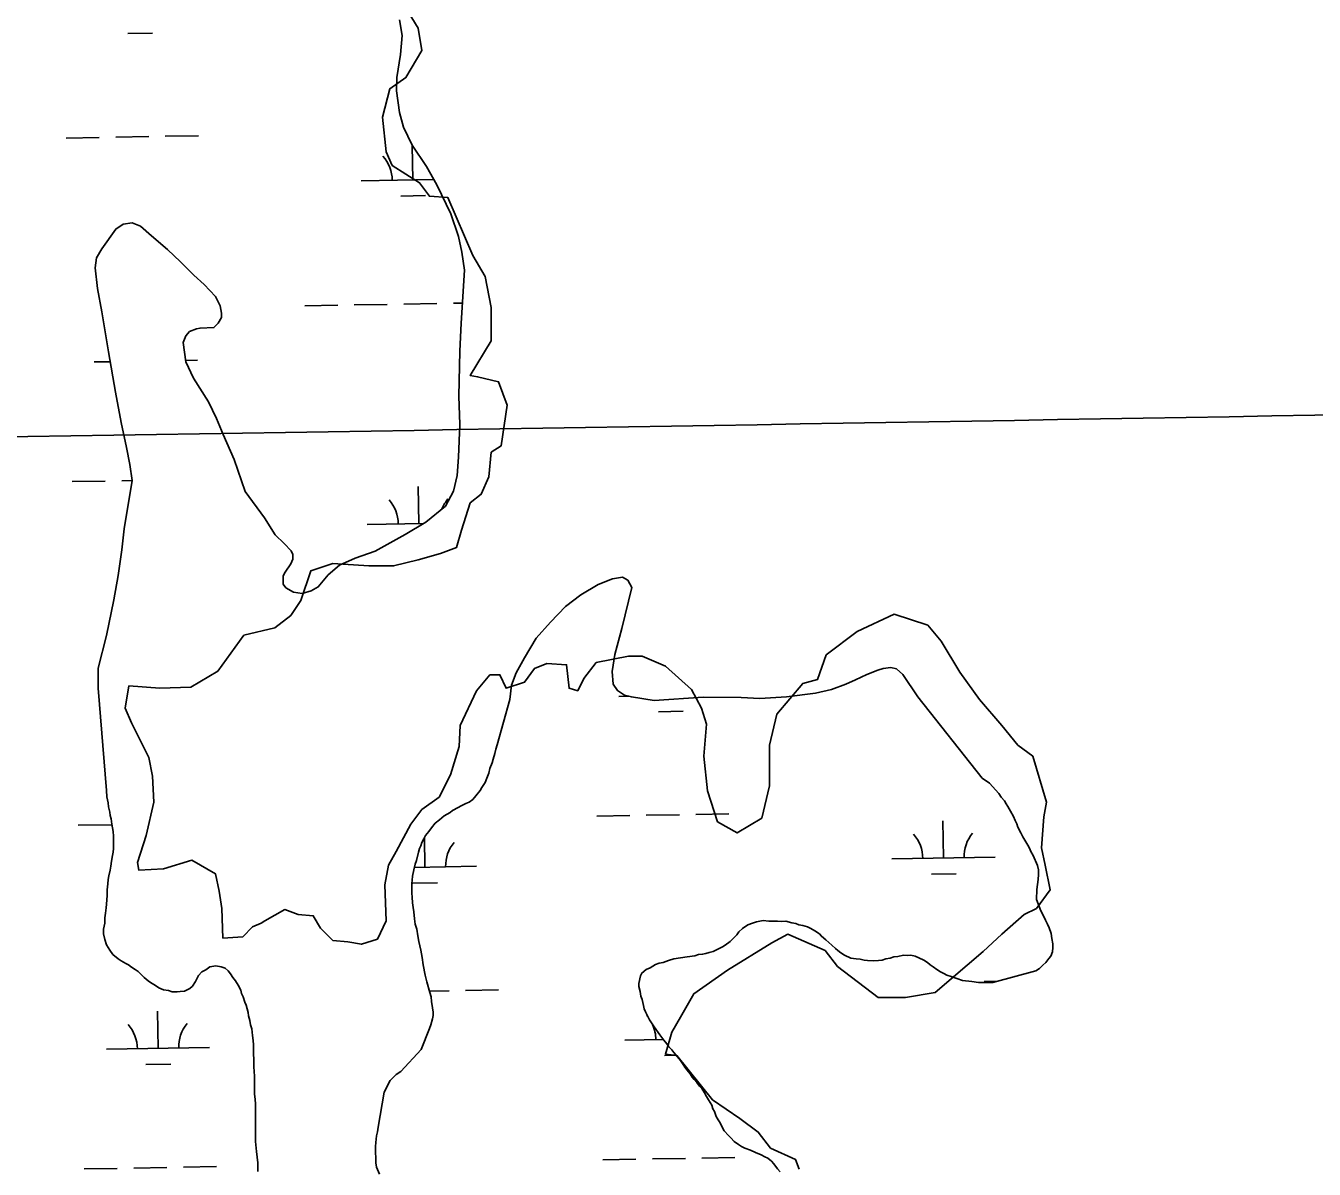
# Model space of a CAD drawing. Extents: x 3903937 to 3942190, y 260677 to 286651.
# Drawn here: x 3930995 to 3932243, y 277826 to 278933 of the extents above; entities that cross this region are included whole.
import ezdxf

# ---------------------------------------------------------------- set-up
doc = ezdxf.new("R2010")
doc.units = 0
for name, color, linetype in [('V-GRID-MAJR', 7, 'Continuous'), ('V-RIVR-EDGE', 7, 'Continuous'), ('V-WETL-SWMP', 7, 'Continuous')]:
    doc.layers.add(name, color=color, linetype=linetype)

msp = doc.modelspace()

# ---------------------------------------------------------------- linework, layer by layer
at = {"layer": 'V-GRID-MAJR'}
msp.add_spline([(3907996.24, 278136.142), (3913310.651, 278227.748), (3918625.049, 278320.127), (3923939.434, 278413.279), (3929253.805, 278507.203), (3934568.162, 278601.901), (3939882.505, 278697.37200000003), (3939882.506, 278697.37200000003)], degree=3, dxfattribs=at)
at = {"layer": 'V-RIVR-EDGE'}
msp.add_lwpolyline([(3931362.2028983, 278952.27167426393), (3931375.366422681, 278930.73136164), (3931378.9564747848, 278909.191049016), (3931363.399582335, 278882.86400025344), (3931347.842689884, 278872.09384394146), (3931340.6625856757, 278844.57011114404), (3931344.25263778, 278811.0629581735), (3931350.236057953, 278797.8994337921), (3931376.5631067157, 278781.1458573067), (3931386.136578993, 278767.9823329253), (3931404.086839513, 278766.7856488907), (3931428.0205202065, 278710.5414992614), (3931439.987360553, 278690.1978706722), (3931445.9707807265, 278660.2807698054), (3931445.9707807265, 278627.9703008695), (3931425.627152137, 278594.4631478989), (3931432.8072563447, 278593.26646386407), (3931453.1508849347, 278588.4797277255), (3931461.527673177, 278565.74273106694), (3931455.544253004, 278526.252157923), (3931445.9707807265, 278520.2687377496), (3931443.577412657, 278496.3350570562), (3931436.397308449, 278479.581480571), (3931425.627152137, 278471.20469232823), (3931417.2503638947, 278444.87764356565), (3931412.4636277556, 278428.12406708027), (3931396.9067353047, 278422.14064690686), (3931375.366422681, 278416.1572267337), (3931351.432741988, 278410.1738065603), (3931327.499061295, 278410.1738065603), (3931292.795224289, 278412.5671746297), (3931271.254911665, 278405.3870704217), (3931261.6814393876, 278376.66665358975), (3931252.107967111, 278362.30644517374), (3931236.5510746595, 278350.33960482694), (3931206.633973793, 278343.15950061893), (3931181.503609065, 278308.4556636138), (3931155.1765603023, 278292.898771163), (3931125.2594594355, 278291.7020871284), (3931095.342358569, 278294.0954551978), (3931091.752306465, 278272.55514257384), (3931097.735726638, 278258.19493415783), (3931114.4893031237, 278224.68778118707), (3931118.0793552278, 278206.7375206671), (3931119.2760392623, 278181.6071559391), (3931112.0959350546, 278149.29668700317), (3931103.7191468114, 278122.9696382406), (3931104.9158308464, 278115.7895340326), (3931128.8495115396, 278116.9862180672), (3931156.3732443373, 278125.3630063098), (3931179.1102409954, 278112.1994819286), (3931182.7002930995, 278095.4459054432), (3931185.093661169, 278078.6923289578), (3931186.2903452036, 278049.9719121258), (3931205.4372897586, 278051.16859616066), (3931215.0107620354, 278060.7420684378), (3931223.3875502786, 278064.33212054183), (3931226.9776023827, 278066.7254886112), (3931246.124546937, 278077.49564492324), (3931259.2880713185, 278072.7089087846), (3931273.648279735, 278071.51222474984), (3931280.8283839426, 278059.54538440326), (3931292.795224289, 278047.5785440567), (3931307.155432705, 278046.38186002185), (3931320.3189570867, 278043.98849195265), (3931335.875849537, 278048.7752280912), (3931344.2526377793, 278066.7254886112), (3931343.055953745, 278101.4293256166), (3931346.646005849, 278120.57627017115), (3931353.826110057, 278133.73979455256), (3931368.186318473, 278160.06684331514), (3931378.9564747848, 278174.4270517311), (3931395.7100512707, 278186.3938920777), (3931406.4802075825, 278207.9342047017), (3931414.8569958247, 278235.45793749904), (3931416.0536798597, 278255.80156608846), (3931431.6105723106, 278289.308719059), (3931444.7740966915, 278304.8656115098), (3931454.347568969, 278304.8656115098), (3931460.3309891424, 278291.7020871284), (3931478.2812496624, 278297.6855073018), (3931487.8547219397, 278310.849031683), (3931499.8215622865, 278315.6357678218), (3931518.968506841, 278314.439083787), (3931521.3618749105, 278291.7020871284), (3931529.738663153, 278289.308719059), (3931535.7220833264, 278301.2755594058), (3931547.688923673, 278316.8324518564), (3931578.8027085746, 278322.8158720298), (3931591.9662329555, 278322.8158720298), (3931614.7032296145, 278313.2423997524), (3931639.833594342, 278290.5054030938), (3931649.4070666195, 278272.55514257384), (3931654.193802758, 278256.99825012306), (3931651.8004346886, 278225.8844652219), (3931655.3904867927, 278192.3773122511), (3931664.9639590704, 278162.4602113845), (3931684.1109036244, 278151.69005507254), (3931708.044584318, 278166.05026348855), (3931715.2246885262, 278197.1640483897), (3931715.2246885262, 278236.6546215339), (3931722.4047927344, 278266.57172240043), (3931747.535157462, 278296.488823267), (3931761.895365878, 278300.07887537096), (3931770.2721541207, 278324.01255606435), (3931800.1892549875, 278346.74955272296), (3931836.0897760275, 278363.50312920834), (3931868.4002449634, 278352.73297289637), (3931881.5637693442, 278337.17608044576), (3931899.514029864, 278307.25897957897), (3931918.6609744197, 278280.93193081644), (3931940.2012870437, 278255.80156608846), (3931955.758179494, 278236.6546215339), (3931970.11838791, 278225.8844652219), (3931983.281912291, 278181.60715593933), (3931980.888544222, 278167.2469475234), (3931978.4951761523, 278137.3298466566), (3931982.0852282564, 278120.57627017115), (3931986.871964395, 278096.642589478), (3931973.708440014, 278078.692328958), (3931961.7415996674, 278072.7089087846), (3931940.2012870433, 278053.5619642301), (3931922.2510265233, 278036.80838774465), (3931891.137241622, 278010.4813389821), (3931875.580349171, 277997.3178146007), (3931846.8599323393, 277992.53107846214), (3931820.5328835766, 277992.53107846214), (3931781.0423104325, 278022.4481793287), (3931769.075470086, 278038.00507177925), (3931733.174949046, 278053.5619642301), (3931717.618056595, 278045.18517598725), (3931674.537431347, 278018.85812722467), (3931642.226962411, 277996.1211305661), (3931629.0634380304, 277973.3841339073), (3931620.6866497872, 277959.0239254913), (3931614.7032296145, 277937.48361286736), (3931625.4733859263, 277936.28692883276), (3931660.177222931, 277893.2063035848), (3931686.5042716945, 277875.2560430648), (3931704.4545322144, 277862.09251868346), (3931716.421372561, 277846.53562623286), (3931740.3550532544, 277835.7654699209), (3931743.945105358, 277826.1919976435)], dxfattribs=at)
at = {"layer": 'V-WETL-SWMP'}
for p, q in [((3931094.185497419, 278925.4284341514), (3931118.181780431, 278925.85081027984)), ((3931034.5469260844, 278824.36220203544), (3931066.5419701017, 278824.9253702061)), ((3931082.5394921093, 278825.20695429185), (3931114.534536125, 278825.77012246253)), ((3931130.5320581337, 278826.0517065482), (3931162.52710215, 278826.61487471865)), ((3931370.1561891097, 278783.83231420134), (3931369.568087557, 278817.24388830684)), ((3931320.1639328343, 278782.9523639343), (3931390.4360103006, 278784.1892741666)), ((3931358.429617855, 278768.19251600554), (3931382.4259008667, 278768.61489213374)), ((3931265.4418666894, 278661.89956200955), (3931297.4369107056, 278662.4627301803)), ((3931313.4344327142, 278662.7443142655), (3931345.4294767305, 278663.30748243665)), ((3931361.426998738, 278663.5890665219), (3931393.4220427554, 278664.1522346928)), ((3931409.419564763, 278664.43381877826), (3931417.9777373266, 278664.58445743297)), ((3931061.7745614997, 278607.5648049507), (3931077.163471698, 278607.8356764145)), ((3931150.3862016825, 278609.12452323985), (3931161.759074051, 278609.3247054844)), ((3931040.401675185, 278491.7387249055), (3931072.396719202, 278492.30189307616)), ((3931088.39424121, 278492.5834771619), (3931098.534647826, 278492.7619658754)), ((3931376.0109382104, 278451.20883707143), (3931375.377374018, 278487.20326159)), ((3931326.0186819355, 278450.32888680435), (3931380.628272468, 278451.29011014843)), ((3931569.459577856, 278283.77440939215), (3931579.1055734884, 278283.94419561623)), ((3931607.7252628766, 278269.01456146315), (3931631.721545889, 278269.4369375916)), ((3931548.086691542, 278167.9483293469), (3931580.081735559, 278168.5114975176)), ((3931596.0792575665, 278168.7930816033), (3931628.074301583, 278169.356249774)), ((3931644.0718235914, 278169.6378338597), (3931676.0668676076, 278170.20100203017)), ((3931046.2564242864, 278159.11524777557), (3931078.2514683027, 278159.67841594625)), ((3931883.695954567, 278127.4184415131), (3931883.0623903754, 278163.41286603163)), ((3931381.865687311, 278118.58535994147), (3931381.358549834, 278147.3971549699)), ((3931371.666706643, 278118.4058402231), (3931431.8579435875, 278119.4653102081)), ((3931833.703698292, 278126.538491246), (3931933.688210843, 278128.29839177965)), ((3931871.9693833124, 278111.77864331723), (3931895.965666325, 278112.20101944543)), ((3931370.1391160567, 278102.94556174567), (3931394.1353990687, 278103.3679378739)), ((3931922.9593302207, 278008.01994609), (3931936.1144359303, 278008.25149872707)), ((3931386.176101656, 277998.5716318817), (3931405.1315409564, 277998.90528043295)), ((3931421.129062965, 277999.1868645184), (3931453.1241069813, 277999.7500326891)), ((3931123.4763159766, 277943.1978009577), (3931122.8427517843, 277979.192225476)), ((3931073.484059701, 277942.31785069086), (3931173.4685722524, 277944.0777512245)), ((3931575.314326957, 277951.1509322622), (3931612.6505265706, 277951.80811401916)), ((3931613.580011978, 277936.3910843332), (3931624.860189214, 277936.58963498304)), ((3931111.749744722, 277927.55800276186), (3931135.7460277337, 277927.9803788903)), ((3931553.9414406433, 277835.3248522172), (3931585.93648466, 277835.8880203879)), ((3931601.934006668, 277836.1696044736), (3931633.929050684, 277836.73277264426)), ((3931649.9265726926, 277837.01435673), (3931681.921616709, 277837.57752490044)), ((3931052.1111733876, 277826.49177064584), (3931084.1062174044, 277827.0549388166)), ((3931100.1037394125, 277827.33652290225), (3931132.0987834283, 277827.89969107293)), ((3931148.096305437, 277828.18127515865), (3931180.091349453, 277828.7444433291))]:
    msp.add_line(p, q, dxfattribs=at)
for points in [[(3931357.285, 278938.74700000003), (3931359.705, 278923.696), (3931358.1720000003, 278905.066), (3931354.668, 278882.865), (3931354.307, 278870.183), (3931357.14, 278849.188), (3931361.142, 278834.934), (3931369.514, 278817.32300000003), (3931383.44, 278796.954), (3931393.199, 278779.148), (3931406.949, 278751.051), (3931414.342, 278729.079), (3931417.555, 278713.831), (3931419.981, 278696.6), (3931416.757, 278645.075), (3931415.4450000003, 278618.124), (3931414.775, 278574.33400000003), (3931415.644, 278546.993), (3931414.346, 278515.287), (3931413.008, 278497.848), (3931409.484, 278482.581), (3931401.7970000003, 278468.09500000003), (3931382.819, 278452.587), (3931362.643, 278440.643), (3931333.7600000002, 278424.513), (3931314.362, 278417.523), (3931299.1240000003, 278410.942), (3931288.055, 278401.401), (3931278.576, 278389.882), (3931271.85, 278386.099), (3931263.139, 278383.498), (3931254.616, 278384.663), (3931247.273, 278389.002), (3931244.489, 278392.56), (3931244.466, 278400.684), (3931246.636, 278404.257), (3931252.1610000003, 278412.19800000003), (3931253.932, 278416.56200000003), (3931254.117, 278421.317), (3931252.324, 278424.879), (3931245.568, 278431.795), (3931236.826, 278440.29), (3931226.477, 278456.707), (3931207.9790000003, 278482.215), (3931197.1920000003, 278513.292), (3931186.6240000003, 278537.238), (3931180.239, 278552.873), (3931172.268, 278569.098), (3931157.938, 278592.042), (3931150.563, 278607.87200000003), (3931147.935, 278626.49), (3931150.294, 278633.03500000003), (3931154.0470000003, 278637.206), (3931160.7770000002, 278639.603), (3931164.143, 278640.405), (3931177.615, 278640.839), (3931181.764, 278645.20900000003), (3931184.919, 278650.766), (3931184.907, 278654.927), (3931183.699, 278661.858), (3931179.116, 278670.96), (3931168.186, 278682.619), (3931158.055, 278691.705), (3931145.339, 278704.549), (3931132.6240000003, 278716.6), (3931117.33, 278729.832), (3931106.605, 278738.916), (3931098.472, 278742.262), (3931089.758, 278740.851), (3931082.6380000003, 278736.273), (3931069.02, 278717.214), (3931064.091, 278708.482), (3931062.731, 278698.77), (3931064.769, 278678.565), (3931069.191, 278655.99), (3931075.4420000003, 278617.37), (3931082.486, 278578.357), (3931087.72, 278549.047), (3931092.9390000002, 278524.691), (3931096.1550000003, 278508.452), (3931098.576, 278493.004), (3931090.583, 278446.221), (3931088.4620000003, 278425.609), (3931084.964, 278401.03), (3931080.671, 278377.439), (3931073.634, 278342.944), (3931065.4020000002, 278311.219), (3931065.654, 278291.802)], [(3931333.882, 277848.167), (3931334.2830000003, 277852.14400000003), (3931335.085, 277858.50800000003), (3931335.884, 277862.485), (3931336.683, 277866.86), (3931342.282, 277900.666), (3931348.259, 277912.196), (3931351.046, 277914.978), (3931353.833, 277917.76), (3931358.609, 277920.938), (3931378.119, 277942.002), (3931386.092, 277962.282), (3931387.687, 277965.86), (3931389.2830000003, 277971.826), (3931389.684, 277975.007), (3931389.687, 277978.19), (3931389.293, 277982.566), (3931388.105, 277988.533), (3931387.711, 277992.909), (3931386.521, 277997.286), (3931383.7460000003, 278007.63), (3931382.1610000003, 278013.996), (3931380.181, 278023.942), (3931378.994, 278031.103), (3931377.807, 278038.264), (3931375.826, 278046.62), (3931375.035, 278052.189), (3931373.847, 278058.555), (3931372.2600000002, 278063.329), (3931371.867, 278068.501), (3931371.078, 278075.264), (3931370.2860000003, 278079.64), (3931369.892, 278084.016), (3931369.4990000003, 278089.585), (3931369.105, 278093.563), (3931369.108, 278097.143), (3931369.113, 278102.712), (3931369.514, 278105.89400000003), (3931369.915, 278109.871), (3931371.114, 278115.837), (3931372.312, 278121.405), (3931373.509, 278124.983), (3931375.505, 278132.93700000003), (3931376.701, 278136.516), (3931377.897, 278139.299), (3931378.6950000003, 278142.481), (3931380.688, 278146.059), (3931382.282, 278149.24), (3931385.467, 278153.215), (3931388.255, 278156.792), (3931391.839, 278161.165), (3931395.819, 278164.343), (3931398.208, 278166.33), (3931400.596, 278168.317), (3931406.168, 278171.494), (3931408.556, 278173.481), (3931414.128, 278176.26), (3931416.914, 278177.849), (3931421.291, 278180.232), (3931424.474, 278181.422), (3931428.057, 278184.203), (3931431.242, 278187.781), (3931435.225, 278192.94800000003), (3931436.818, 278195.731), (3931440.005, 278200.502), (3931441.6, 278204.876), (3931443.593, 278209.647), (3931444.79, 278214.022), (3931446.784, 278219.589), (3931447.981, 278223.168), (3931449.577, 278228.735), (3931450.376, 278232.712), (3931451.573, 278237.087), (3931463.943, 278280.831), (3931465.687, 278294.705), (3931470.012, 278306.804), (3931478.095, 278321.29), (3931489.535, 278340.146), (3931503.36, 278355.837), (3931517.98, 278370.93700000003), (3931532.611, 278382.272), (3931549.4250000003, 278392.027), (3931563.279, 278397.81200000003), (3931573.182, 278399.227), (3931578.143, 278396.26900000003), (3931581.9280000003, 278389.146), (3931572.528, 278349.492), (3931565.465, 278324.507), (3931562.936, 278307.856), (3931564.159, 278295.773), (3931568.338, 278289.445), (3931575.0870000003, 278284.906), (3931581.63, 278283.34), (3931603.8310000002, 278280.033), (3931650.9790000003, 278283.138), (3931687.833, 278282.844), (3931705.867, 278281.706), (3931731.62, 278283.56200000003), (3931759.944, 278287.009), (3931775.389, 278290.42100000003), (3931789.244, 278295.61100000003)], [(3931789.244, 278295.61100000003), (3931798.545, 278299.798), (3931809.4280000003, 278304.98), (3931820.3140000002, 278309.37), (3931825.2630000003, 278310.969), (3931832.79, 278311.782), (3931838.143, 278310.41000000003), (3931844.3000000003, 278305.078), (3931859.023, 278283.522), (3931921.227, 278204.7), (3931928.383, 278199.92100000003), (3931937.125, 278189.968), (3931939.509, 278186.386), (3931942.688, 278182.803), (3931944.276, 278180.018), (3931945.865, 278177.232), (3931948.645, 278172.854), (3931951.4250000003, 278167.68), (3931953.0130000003, 278163.701), (3931954.6010000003, 278160.517), (3931955.791, 278157.33400000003), (3931958.571, 278151.763), (3931960.556, 278147.783), (3931962.542, 278144.599), (3931965.322, 278139.82300000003), (3931966.9110000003, 278137.038), (3931968.102, 278133.854), (3931970.485, 278129.874), (3931974.852, 278120.324), (3931975.643, 278115.94800000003), (3931975.639, 278111.572), (3931975.237, 278106.799), (3931974.035, 278096.856), (3931973.629, 278087.31), (3931977.994, 278076.168), (3931980.377, 278071.393), (3931982.362, 278067.413), (3931984.348, 278063.433), (3931985.935, 278059.852), (3931987.919, 278054.281), (3931988.711, 278049.507), (3931989.502, 278044.336), (3931989.498, 278040.756), (3931989.097, 278036.778), (3931987.502, 278032.404), (3931985.511, 278030.01900000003), (3931982.723, 278026.442), (3931979.937, 278023.66000000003), (3931976.751, 278020.48), (3931973.169, 278018.097), (3931931.393, 278006.99700000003), (3931927.813, 278007), (3931920.653, 278007.006), (3931917.471, 278007.009), (3931911.1070000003, 278007.81), (3931901.9590000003, 278009.012), (3931891.223, 278012.601), (3931886.848, 278014.196), (3931884.065, 278015.79), (3931880.8850000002, 278017.384), (3931877.306, 278019.376), (3931873.7290000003, 278022.163), (3931870.946, 278024.155), (3931868.164, 278026.146), (3931864.586, 278028.536), (3931859.815, 278030.927), (3931856.236, 278032.521), (3931852.259, 278033.32), (3931848.679, 278032.926), (3931845.099, 278033.327), (3931839.529, 278032.138), (3931835.551, 278031.744), (3931831.97, 278030.554), (3931827.992, 278029.762), (3931824.41, 278028.572), (3931820.83, 278028.177), (3931816.056, 278027.784), (3931810.09, 278028.18700000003), (3931806.9080000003, 278028.588), (3931802.931, 278029.387), (3931799.352, 278029.788), (3931794.181, 278030.588), (3931787.819, 278033.378), (3931784.241, 278035.768), (3931781.4590000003, 278037.759), (3931779.074, 278039.75), (3931775.497, 278042.935), (3931772.715, 278045.722), (3931769.933, 278048.112), (3931765.56, 278051.695), (3931763.573, 278054.08400000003), (3931759.2, 278056.87200000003), (3931755.225, 278059.262), (3931752.044, 278060.856), (3931747.67, 278062.054), (3931743.6920000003, 278062.853), (3931740.909, 278064.048), (3931736.932, 278064.848), (3931730.967, 278066.444), (3931726.591, 278066.05), (3931723.011, 278066.451)], [(3931065.654, 278291.802), (3931073.646, 278192.873), (3931074.038, 278186.50800000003), (3931075.227, 278180.938), (3931075.6210000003, 278176.96), (3931076.81, 278171.788), (3931077.205, 278168.605), (3931077.997, 278165.422), (3931078.788, 278160.251), (3931079.5810000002, 278156.67), (3931079.975, 278153.09), (3931080.369, 278148.714), (3931080.363, 278142.349), (3931080.358, 278136.781), (3931079.957, 278133.201), (3931079.557, 278130.01900000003), (3931078.358, 278124.451), (3931077.9560000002, 278119.678), (3931077.157, 278115.701), (3931075.9590000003, 278110.13300000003), (3931075.16, 278106.554), (3931074.759, 278102.577), (3931074.356, 278096.61), (3931074.3510000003, 278091.439), (3931073.949, 278086.666), (3931073.147, 278079.109), (3931072.745, 278073.939), (3931071.9450000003, 278069.564), (3931071.94, 278064.393), (3931070.742, 278058.427), (3931070.738, 278054.052), (3931071.926, 278048.482), (3931073.5130000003, 278043.309), (3931076.69, 278038.135), (3931079.869, 278034.155), (3931085.0360000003, 278029.775), (3931087.819, 278027.783), (3931092.1920000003, 278025.393), (3931094.9760000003, 278024.197), (3931097.758, 278021.808), (3931101.336, 278019.418), (3931104.1180000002, 278017.426), (3931106.901, 278015.037), (3931110.08, 278011.852), (3931114.055, 278008.667), (3931117.235, 278006.277), (3931120.018, 278004.683), (3931124.3910000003, 278001.895), (3931128.765, 277999.902), (3931133.538, 277999.103), (3931137.116, 277997.906), (3931141.89, 277997.902), (3931145.072, 277998.297), (3931149.0500000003, 277998.691), (3931154.224, 278001.07300000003), (3931157.0100000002, 278003.457), (3931159.799, 278007.83), (3931160.994, 278010.614), (3931162.588, 278013.794), (3931165.774, 278017.371), (3931169.753, 278019.357), (3931173.733, 278022.138), (3931179.3030000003, 278022.928), (3931184.473, 278022.128), (3931188.45, 278020.931), (3931191.2320000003, 278018.14400000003), (3931193.616, 278015.358), (3931196, 278011.776), (3931198.383, 278008.591), (3931201.164, 278004.213), (3931203.546, 277999.438), (3931204.339, 277996.255), (3931205.927, 277993.071), (3931207.514, 277987.89900000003), (3931208.705, 277985.113), (3931210.687, 277977.952), (3931211.082, 277974.76900000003), (3931212.271, 277969.995), (3931213.063, 277966.016), (3931214.253, 277962.037), (3931215.043, 277955.672), (3931215.436, 277950.89900000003), (3931215.83, 277946.523), (3931215.823, 277938.169), (3931216.215, 277932.202), (3931216.2090000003, 277925.44), (3931216.997, 277916.291), (3931216.992, 277911.12), (3931216.987, 277905.94800000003), (3931216.981, 277898.789), (3931217.3740000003, 277894.015), (3931217.768, 277889.241), (3931217.762, 277882.081), (3931217.757, 277876.91000000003), (3931217.753, 277872.53500000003), (3931217.7460000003, 277864.579), (3931217.741, 277859.01), (3931217.736, 277853.044), (3931218.921, 277843.496), (3931219.313, 277837.927), (3931220.1040000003, 277832.357)], [(3931723.011, 278066.451), (3931719.431, 278066.454), (3931714.6580000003, 278066.45900000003), (3931709.09, 278066.86100000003), (3931702.724, 278065.674), (3931698.745, 278064.484), (3931694.3680000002, 278062.897), (3931689.194, 278059.321), (3931685.611, 278056.142), (3931683.619, 278052.962), (3931680.0360000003, 278049.385), (3931677.2490000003, 278046.603), (3931672.473, 278043.027), (3931669.687, 278041.439), (3931666.105, 278039.453), (3931660.932, 278037.071), (3931656.953, 278035.881), (3931653.77, 278035.089), (3931650.5870000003, 278034.29600000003), (3931646.609, 278033.902), (3931643.028, 278032.711), (3931635.47, 278031.923), (3931622.739, 278029.945), (3931617.5670000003, 278028.359), (3931612.394, 278026.374), (3931608.415, 278025.582), (3931604.8340000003, 278024.392), (3931599.66, 278021.215), (3931596.079, 278019.627), (3931591.7, 278016.051), (3931590.504, 278013.267), (3931588.907, 278006.109), (3931588.904, 278002.927), (3931590.093, 277998.152), (3931590.8850000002, 277993.776), (3931592.075, 277990.593), (3931593.2630000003, 277984.625), (3931594.056, 277981.442), (3931595.247, 277978.657), (3931599.218, 277970.697), (3931603.5870000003, 277963.931), (3931609.149, 277956.369), (3931613.122, 277951.194), (3931615.904, 277947.612), (3931617.89, 277944.825), (3931620.6720000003, 277941.641), (3931622.6580000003, 277939.252), (3931624.645, 277936.864), (3931629.0160000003, 277931.291), (3931631.7970000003, 277927.70900000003), (3931633.3850000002, 277924.923), (3931635.77, 277922.136), (3931638.551, 277918.554), (3931640.537, 277915.37), (3931642.524, 277912.981), (3931644.9080000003, 277910.195), (3931647.6890000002, 277906.612), (3931649.676, 277904.224), (3931652.457, 277900.244), (3931654.4420000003, 277896.662), (3931656.4280000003, 277893.478), (3931659.606, 277888.304), (3931660.398, 277884.723), (3931661.987, 277881.93700000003), (3931663.574, 277877.163), (3931665.56, 277873.979), (3931667.546, 277871.193), (3931669.531, 277866.815), (3931671.517, 277863.233), (3931675.491, 277858.854), (3931677.875, 277856.466), (3931681.054, 277852.88300000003), (3931685.427, 277850.094), (3931688.21, 277848.103), (3931691.3910000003, 277846.509), (3931696.958, 277844.515), (3931701.7290000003, 277842.522), (3931707.296, 277840.131), (3931710.8740000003, 277838.138), (3931713.6580000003, 277836.943), (3931717.235, 277834.155), (3931719.619, 277831.368), (3931723.1950000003, 277826.592), (3931725.579, 277823.805)], [(3931337.836, 277821.512), (3931335.058, 277828.277), (3931334.2660000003, 277832.255), (3931334.269, 277836.631), (3931333.877, 277842.996), (3931333.882, 277848.167)], [(3931220.1040000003, 277832.357), (3931220.096, 277824.004)]]:
    msp.add_lwpolyline(points, dxfattribs=at)
for centre, radius, start, end in [((3931314.9134526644, 278783.334823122), 35.24628790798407, 0.23658072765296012, 41.78023906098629), ((3931425.3822134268, 278785.2792645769), 35.24628790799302, 180.89459947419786, 181.78023605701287), ((3931320.768201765, 278450.7113459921), 35.24628790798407, 0.23658072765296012, 41.78023906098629), ((3931431.2369625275, 278452.655787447), 35.24628790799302, 140.23657772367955, 159.059834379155), ((3931437.0917116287, 278120.03231031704), 35.24628790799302, 140.23657772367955, 181.78023605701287), ((3931828.453218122, 278126.92095043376), 35.24628790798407, 0.23658072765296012, 41.78023906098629), ((3931938.9219788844, 278128.8653918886), 35.24628790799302, 140.23657772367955, 181.78023605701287), ((3931570.0638467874, 277951.53339144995), 35.24628790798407, 37.1313486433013, 41.78023906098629), ((3931068.233579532, 277942.70030987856), 35.24628790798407, 0.23658072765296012, 41.78023906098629), ((3931178.702340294, 277944.6447513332), 35.24628790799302, 140.23657772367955, 181.78023605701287), ((3931570.0638467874, 277951.53339144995), 35.24628790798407, 0.2365807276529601, 24.667721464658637)]:
    msp.add_arc(centre, radius, start, end, dxfattribs=at)

doc.saveas('drawing.dxf')
